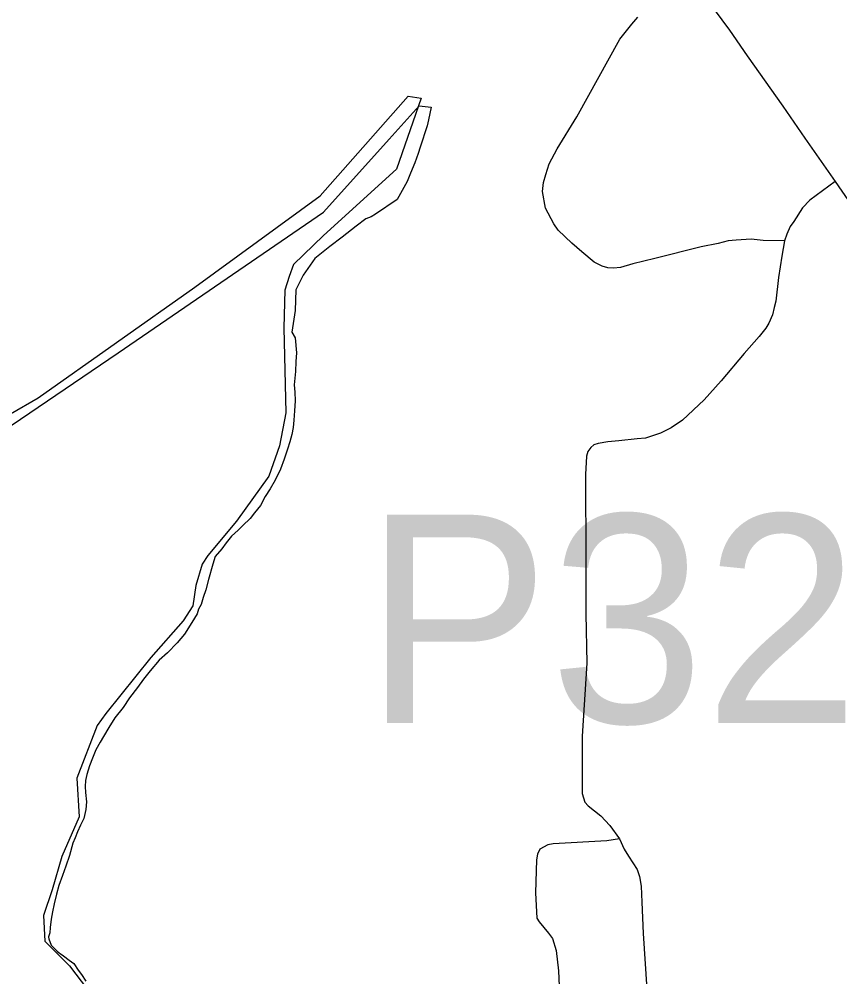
# Model space of a CAD drawing. Extents: x 2220236 to 2384410, y 720751 to 894131.
# Drawn here: x 2334801 to 2339006, y 836885 to 841788 of the extents above; entities that cross this region are included whole.
import ezdxf

# ---------------------------------------------------------------- set-up
doc = ezdxf.new("R2010")
doc.units = 0
doc.layers.add('Default', color=7, linetype='Continuous')

msp = doc.modelspace()

# ---------------------------------------------------------------- linework, layer by layer
at = {"layer": 'Default'}
for points in [[(2338209.8, 842060.7), (2338328.1, 841883.5), (2338440.2, 841732.5), (2338531, 841599.9), (2338713.3, 841343.2), (2338826.7, 841179.1), (2338981.9, 840957.4), (2339065.7, 840835.2), (2339158.2, 840711.3), (2339240.2, 840617), (2339334.4, 840522.7), (2339416.4, 840454.6), (2339496.6, 840381.3), (2339604.8, 840288.8), (2339725.2, 840182.3), (2339843.8, 840077.6), (2339978.5, 839967.9), (2340338.1, 839670.2), (2340581.8, 839494.5), (2340703.1, 839410.7), (2340970, 839229.1), (2341078.2, 839152.3), (2341254.4, 839035.3)], [(2338209.8, 842060.7), (2338328.1, 841883.5), (2338440.2, 841732.5), (2338531, 841599.9), (2338713.3, 841343.2), (2338826.7, 841179.1), (2338981.9, 840957.4), (2339065.7, 840835.2), (2339158.2, 840711.3), (2339240.2, 840617), (2339334.4, 840522.7), (2339416.4, 840454.6), (2339496.6, 840381.3), (2339604.8, 840288.8), (2339725.2, 840182.3), (2339843.8, 840077.6), (2339978.5, 839967.9), (2340338.1, 839670.2), (2340581.8, 839494.5), (2340703.1, 839410.7), (2340970, 839229.1), (2341078.2, 839152.3), (2341254.4, 839035.3)], [(2338722.8, 840652.6), (2338612.8, 840655.2), (2338550.7, 840662.4), (2338474.9, 840657.5), (2338432.8, 840653), (2338382.9, 840640.5), (2338295.2, 840623.4), (2338057.9, 840562.6), (2337944.4, 840535.2), (2337882.8, 840516.5), (2337846.6, 840514.2), (2337816.8, 840515.8), (2337788.6, 840523.4), (2337746.3, 840544.9), (2337683.8, 840596.2), (2337633.1, 840641.5), (2337562.4, 840708.6), (2337540, 840740.3), (2337497.2, 840819.8), (2337482.1, 840905.7), (2337487.6, 840951.7), (2337499.1, 840993.8), (2337516.5, 841047.9), (2337557.4, 841124.4), (2337657.5, 841287.6), (2337878.5, 841686), (2337939.6, 841762.7), (2337971.2, 841799.2)], [(2334756.3, 839767.8), (2334899.1, 839850.2), (2335701.1, 840416.4), (2336343.8, 840883.7), (2336794.3, 841394.9), (2336860.2, 841383.9), (2336733.8, 841021.1), (2336360.3, 840680.3), (2336206.5, 840531.9), (2336184.5, 840471.4), (2336162.6, 840399.9), (2336157.1, 840207.5), (2336168.1, 839773.3), (2336135.1, 839602.9), (2336080.2, 839448.9), (2335915.4, 839218.1), (2335767.1, 839042.2), (2335739.6, 838998.2), (2335706.6, 838888.2), (2335690.2, 838783.8), (2335640.7, 838706.8), (2335475.9, 838519.9), (2335245.2, 838232.4), (2335201.3, 838171.9), (2335096.9, 837902.6), (2335107.9, 837704.7), (2335020, 837501.3), (2334970.6, 837330.9), (2334926.6, 837198.9), (2334932.1, 837067), (2335058.4, 836940.6), (2335151.8, 836819.6)], [(2332985.8, 838505.2), (2335308.5, 840079.6), (2336361.2, 840799.8), (2336697.5, 841174.4), (2336850, 841344.6), (2336911.2, 841338.1), (2336897.5, 841273.7), (2336890.8, 841242.8), (2336856.2, 841133.6), (2336845, 841099.9), (2336828.8, 841052.1), (2336806.2, 840999.7), (2336788.2, 840957.3), (2336738.2, 840864.7), (2336626.2, 840789.1), (2336603.8, 840776.4), (2336577.2, 840765.2), (2336527.2, 840728.6), (2336455.2, 840671.7), (2336393.5, 840623.6), (2336316.5, 840563), (2336257, 840477.2), (2336217.8, 840401.7), (2336216, 840296.9), (2336198.2, 840186.1), (2336215.2, 840156.8), (2336221.2, 840079.6), (2336218.2, 840035.3), (2336217.5, 839984.9), (2336209.8, 839916.3), (2336213.2, 839878.7), (2336215.8, 839834.2), (2336212, 839783.4), (2336209.2, 839735.7), (2336205.8, 839697.2), (2336198.8, 839661.1), (2336187.2, 839625), (2336175.2, 839586.1), (2336159.5, 839535.9), (2336139.8, 839483.8), (2336112, 839427.1), (2336086.8, 839383.7), (2336061, 839344.2), (2336036.8, 839298.1), (2336007.5, 839259.8), (2335984.5, 839231.6), (2335947, 839195.8), (2335922.5, 839171.2), (2335889, 839141.8), (2335862, 839106.8), (2335839.5, 839076.2), (2335806.2, 839037.1), (2335792.8, 838998.2), (2335770.8, 838919.1), (2335758, 838867), (2335744.5, 838826.9), (2335733, 838791.1), (2335720.5, 838766.6), (2335713.8, 838742.9), (2335686, 838699.1), (2335648, 838639.2), (2335611, 838594.6), (2335561.5, 838544.6), (2335519.2, 838506.2), (2335472.5, 838451.5), (2335438, 838409.6), (2335407, 838366.6), (2335367.2, 838312.7), (2335333.5, 838263.2), (2335292, 838210.5), (2335259.8, 838162.2), (2335233.8, 838116), (2335217, 838085.9), (2335193.2, 838046.4), (2335176.8, 838004.3), (2335161, 837965.3), (2335147.2, 837921.2), (2335141, 837890.2), (2335138.8, 837859.5), (2335141.8, 837827.8), (2335146.2, 837781.1), (2335142.2, 837740.9), (2335131.8, 837695.2), (2335115.8, 837662.2), (2335100.8, 837626.9), (2335087.8, 837596), (2335076.2, 837569.1), (2335059.5, 837506.9), (2335039.8, 837451.9), (2335023, 837404.1), (2335005.2, 837352.8), (2334992.2, 837308.6), (2334980, 837259.2), (2334972, 837218), (2334965.2, 837179.9), (2334960.2, 837136.6), (2334959, 837110.9), (2334952.2, 837089.6), (2334952.2, 837087.3), (2334952.8, 837079.7), (2334965.8, 837047.3), (2334981.2, 837031.4), (2334996.2, 837016.7), (2335006.2, 837008.4), (2335011, 837004.4), (2335028.2, 836991.6), (2335056.8, 836970.6), (2335080.5, 836953.5), (2335103, 836918.8), (2335119.8, 836897.2), (2335142, 836862.6)], [(2332985.8, 838505.2), (2335308.5, 840079.6), (2336361.2, 840799.8), (2336697.5, 841174.4), (2336850, 841344.6), (2336911.2, 841338.1), (2336897.5, 841273.7), (2336890.8, 841242.8), (2336856.2, 841133.6), (2336845, 841099.9), (2336828.8, 841052.1), (2336806.2, 840999.7), (2336788.2, 840957.3), (2336738.2, 840864.7), (2336626.2, 840789.1), (2336603.8, 840776.4), (2336577.2, 840765.2), (2336527.2, 840728.6), (2336455.2, 840671.7), (2336393.5, 840623.6), (2336316.5, 840563), (2336257, 840477.2), (2336217.8, 840401.7), (2336216, 840296.9), (2336198.2, 840186.1), (2336215.2, 840156.8), (2336221.2, 840079.6), (2336218.2, 840035.3), (2336217.5, 839984.9), (2336209.8, 839916.3), (2336213.2, 839878.7), (2336215.8, 839834.2), (2336212, 839783.4), (2336209.2, 839735.7), (2336205.8, 839697.2), (2336198.8, 839661.1), (2336187.2, 839625), (2336175.2, 839586.1), (2336159.5, 839535.9), (2336139.8, 839483.8), (2336112, 839427.1), (2336086.8, 839383.7), (2336061, 839344.2), (2336036.8, 839298.1), (2336007.5, 839259.8), (2335984.5, 839231.6), (2335947, 839195.8), (2335922.5, 839171.2), (2335889, 839141.8), (2335862, 839106.8), (2335839.5, 839076.2), (2335806.2, 839037.1), (2335792.8, 838998.2), (2335770.8, 838919.1), (2335758, 838867), (2335744.5, 838826.9), (2335733, 838791.1), (2335720.5, 838766.6), (2335713.8, 838742.9), (2335686, 838699.1), (2335648, 838639.2), (2335611, 838594.6), (2335561.5, 838544.6), (2335519.2, 838506.2), (2335472.5, 838451.5), (2335438, 838409.6), (2335407, 838366.6), (2335367.2, 838312.7), (2335333.5, 838263.2), (2335292, 838210.5), (2335259.8, 838162.2), (2335233.8, 838116), (2335217, 838085.9), (2335193.2, 838046.4), (2335176.8, 838004.3), (2335161, 837965.3), (2335147.2, 837921.2), (2335141, 837890.2), (2335138.8, 837859.5), (2335141.8, 837827.8), (2335146.2, 837781.1), (2335142.2, 837740.9), (2335131.8, 837695.2), (2335115.8, 837662.2), (2335100.8, 837626.9), (2335087.8, 837596), (2335076.2, 837569.1), (2335059.5, 837506.9), (2335039.8, 837451.9), (2335023, 837404.1), (2335005.2, 837352.8), (2334992.2, 837308.6), (2334980, 837259.2), (2334972, 837218), (2334965.2, 837179.9), (2334960.2, 837136.6), (2334959, 837110.9), (2334952.2, 837089.6), (2334952.2, 837087.3), (2334952.8, 837079.7), (2334965.8, 837047.3), (2334981.2, 837031.4), (2334996.2, 837016.7), (2335006.2, 837008.4), (2335011, 837004.4), (2335028.2, 836991.6), (2335056.8, 836970.6), (2335080.5, 836953.5), (2335103, 836918.8), (2335119.8, 836897.2), (2335142, 836862.6)], [(2332985.8, 838505.2), (2335308.5, 840079.6), (2336361.2, 840799.8), (2336697.5, 841174.4), (2336850, 841344.6), (2336911.2, 841338.1), (2336897.5, 841273.7), (2336890.8, 841242.8), (2336856.2, 841133.6), (2336845, 841099.9), (2336828.8, 841052.1), (2336806.2, 840999.7), (2336788.2, 840957.3), (2336738.2, 840864.7), (2336626.2, 840789.1), (2336603.8, 840776.4), (2336577.2, 840765.2), (2336527.2, 840728.6), (2336455.2, 840671.7), (2336393.5, 840623.6), (2336316.5, 840563), (2336257, 840477.2), (2336217.8, 840401.7), (2336216, 840296.9), (2336198.2, 840186.1), (2336215.2, 840156.8), (2336221.2, 840079.6), (2336218.2, 840035.3), (2336217.5, 839984.9), (2336209.8, 839916.3), (2336213.2, 839878.7), (2336215.8, 839834.2), (2336212, 839783.4), (2336209.2, 839735.7), (2336205.8, 839697.2), (2336198.8, 839661.1), (2336187.2, 839625), (2336175.2, 839586.1), (2336159.5, 839535.9), (2336139.8, 839483.8), (2336112, 839427.1), (2336086.8, 839383.7), (2336061, 839344.2), (2336036.8, 839298.1), (2336007.5, 839259.8), (2335984.5, 839231.6), (2335947, 839195.8), (2335922.5, 839171.2), (2335889, 839141.8), (2335862, 839106.8), (2335839.5, 839076.2), (2335806.2, 839037.1), (2335792.8, 838998.2), (2335770.8, 838919.1), (2335758, 838867), (2335744.5, 838826.9), (2335733, 838791.1), (2335720.5, 838766.6), (2335713.8, 838742.9), (2335686, 838699.1), (2335648, 838639.2), (2335611, 838594.6), (2335561.5, 838544.6), (2335519.2, 838506.2), (2335472.5, 838451.5), (2335438, 838409.6), (2335407, 838366.6), (2335367.2, 838312.7), (2335333.5, 838263.2), (2335292, 838210.5), (2335259.8, 838162.2), (2335233.8, 838116), (2335217, 838085.9), (2335193.2, 838046.4), (2335176.8, 838004.3), (2335161, 837965.3), (2335147.2, 837921.2), (2335141, 837890.2), (2335138.8, 837859.5), (2335141.8, 837827.8), (2335146.2, 837781.1), (2335142.2, 837740.9), (2335131.8, 837695.2), (2335115.8, 837662.2), (2335100.8, 837626.9), (2335087.8, 837596), (2335076.2, 837569.1), (2335059.5, 837506.9), (2335039.8, 837451.9), (2335023, 837404.1), (2335005.2, 837352.8), (2334992.2, 837308.6), (2334980, 837259.2), (2334972, 837218), (2334965.2, 837179.9), (2334960.2, 837136.6), (2334959, 837110.9), (2334952.2, 837089.6), (2334952.2, 837087.3), (2334952.8, 837079.7), (2334965.8, 837047.3), (2334981.2, 837031.4), (2334996.2, 837016.7), (2335006.2, 837008.4), (2335011, 837004.4), (2335028.2, 836991.6), (2335056.8, 836970.6), (2335080.5, 836953.5), (2335103, 836918.8), (2335119.8, 836897.2), (2335142, 836862.6)], [(2338981.9, 840957.4), (2338852.8, 840861.4), (2338814.5, 840823), (2338769.5, 840753), (2338751.9, 840726.9), (2338734.4, 840686.7), (2338722.8, 840652.6)], [(2338722.8, 840652.6), (2338707.8, 840574.4), (2338691, 840466.3), (2338678.6, 840344.1), (2338668.9, 840312.1), (2338661.4, 840274), (2338641.9, 840231.7), (2338626.2, 840205.5), (2338592.7, 840163.1), (2338515.8, 840076.3), (2338397.5, 839936.8), (2338310.6, 839839.8), (2338199.9, 839734.7), (2338142.4, 839695.9), (2338086.7, 839669.2), (2338009.2, 839642.2), (2337967.2, 839639.7), (2337873.2, 839628.7), (2337817.4, 839624), (2337767.5, 839615.3), (2337745.6, 839609.2), (2337729.8, 839595), (2337714, 839574.7), (2337708.4, 839550.7), (2337703.4, 839456.6), (2337704.8, 839016.9), (2337704, 838742.9), (2337709.2, 838490.7), (2337684.8, 838117.1), (2337684.8, 837823.8), (2337699.6, 837779.1), (2337716.2, 837760.9), (2337780.8, 837708.6), (2337827.9, 837659.7), (2337876.7, 837591.6)], [(2337876.7, 837591.6), (2337811.9, 837580.6), (2337536.2, 837565.4), (2337510.2, 837560.9), (2337468.5, 837538.4), (2337457, 837512.3), (2337451.1, 837484.2), (2337447.3, 837314.2), (2337452.8, 837184.4), (2337465.1, 837166.5), (2337513.7, 837109.2), (2337534, 837081.4), (2337552.8, 837019.6), (2337564, 836915.8), (2337571.8, 836760)], [(2337876.7, 837591.6), (2337901.1, 837539.2), (2337923.8, 837502.5), (2337967.4, 837434.5), (2337979.6, 837397.8), (2337988.4, 837348.9), (2337991.9, 837266.9), (2337998.8, 837106.3), (2338016.3, 836821.7), (2338030.2, 836434.1)]]:
    msp.add_lwpolyline(points, dxfattribs=at)

# ---------------------------------------------------------------- texts
msp.add_text('P327', height=1066.27, dxfattribs=at).set_placement((2336568.2, 838185))

doc.saveas('drawing.dxf')
